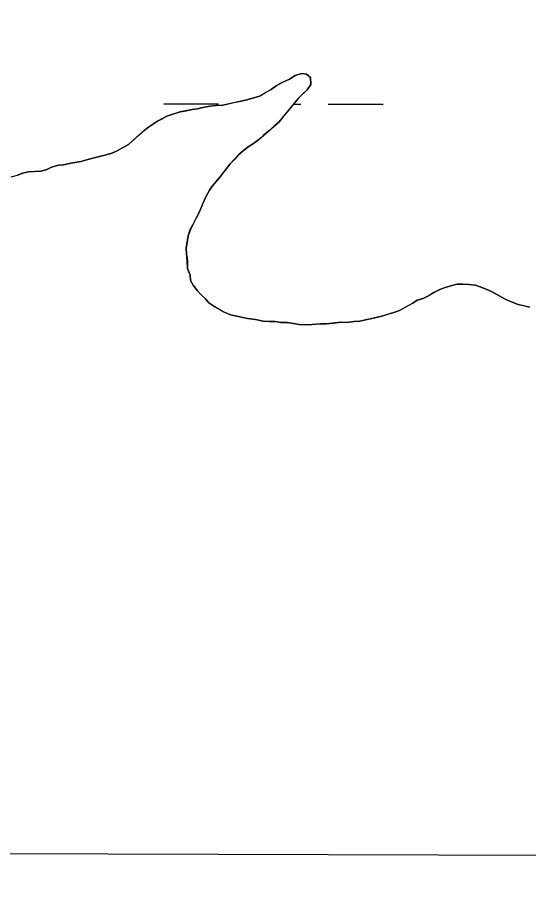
# Model space of a CAD drawing. Extents: x 3161514 to 3199414, y 831166 to 856601.
# Drawn here: x 3187314 to 3187612, y 836546 to 837061 of the extents above; entities that cross this region are included whole.
import ezdxf

# ---------------------------------------------------------------- set-up
doc = ezdxf.new("R2010")
doc.units = 0
for name, color, linetype in [('V-GRID-FRAM', 7, 'Continuous'), ('V-TOPO-SHOR', 7, 'Continuous'), ('V-WETL-SWMP', 7, 'Continuous')]:
    doc.layers.add(name, color=color, linetype=linetype)

msp = doc.modelspace()

# ---------------------------------------------------------------- linework, layer by layer
at = {"layer": 'V-GRID-FRAM'}
msp.add_lwpolyline([(3165761.05, 854820.03), (3197144.33, 854733.31), (3197102.01, 836546.11), (3165702.85, 836632.88), (3165761.05, 854820.03)], dxfattribs=at)
at = {"layer": 'V-TOPO-SHOR'}
for points in [[(3187451.46, 837014.27), (3187454.77, 837015.25), (3187458.35, 837017.23), (3187461.67, 837018.96), (3187464.49, 837021.21), (3187468.06, 837023.19), (3187472.4, 837025.17), (3187475.72, 837027.15), (3187479.29, 837028.38), (3187482.33, 837028.08), (3187484.58, 837026.03), (3187484.78, 837021.97), (3187482.72, 837018.95), (3187480.15, 837016.44), (3187477.84, 837014.19), (3187474.75, 837010.43), (3187471.4, 837006.41), (3187469.08, 837003.65), (3187466.25, 837000.14), (3187463.17, 836997.39), (3187460.86, 836995.39), (3187457.27, 836992.39), (3187454.45, 836989.89), (3187451.38, 836987.65), (3187448.31, 836985.66), (3187445.49, 836983.41), (3187442.67, 836980.91), (3187440.36, 836978.41), (3187437.79, 836975.65), (3187434.18, 836971.13), (3187431.86, 836968.11), (3187429.8, 836965.6), (3187427.48, 836962.85), (3187425.67, 836960.33), (3187423.33, 836956.05), (3187421.77, 836952.52), (3187419.42, 836946.97), (3187417.85, 836943.95), (3187416.03, 836940.17), (3187414.48, 836937.4), (3187413.16, 836933.61), (3187412.6, 836929.81), (3187412.06, 836926.52), (3187412.26, 836922.97), (3187412.73, 836919.41), (3187412.92, 836914.59), (3187414.39, 836910.77), (3187414.6, 836907.72), (3187416.09, 836904.92), (3187418.58, 836901.59), (3187420.84, 836899.28), (3187423.34, 836896.96), (3187425.34, 836894.65), (3187428.87, 836892.33), (3187433.65, 836889.48), (3187437.93, 836887.65), (3187444.26, 836886.3), (3187447.8, 836885.49), (3187452.61, 836884.92), (3187456.91, 836883.85), (3187460.46, 836883.81), (3187464, 836883.76), (3187467.3, 836883.22), (3187471.1, 836883.17), (3187474.64, 836882.61), (3187477.93, 836882.07), (3187481.48, 836881.77), (3187485.54, 836881.97), (3187490.36, 836882.42), (3187493.91, 836882.37), (3187497.98, 836882.82), (3187502.29, 836883.28), (3187505.84, 836883.23), (3187510.16, 836883.69), (3187513.46, 836883.9), (3187516.77, 836884.61), (3187520.33, 836885.58), (3187526.18, 836886.78), (3187529.23, 836887.75), (3187533.31, 836888.97), (3187536.62, 836890.19), (3187541.47, 836892.92), (3187544.28, 836894.41), (3187546.84, 836896.15), (3187550.4, 836897.12), (3187553.21, 836898.61), (3187556.53, 836900.59), (3187560.1, 836902.32), (3187563.16, 836903.55), (3187566.47, 836904.52), (3187570.03, 836905.49), (3187573.08, 836905.46), (3187573.58, 836905.45), (3187577.13, 836905.4), (3187580.93, 836904.85), (3187584.21, 836903.79), (3187587.49, 836902.48), (3187590.27, 836901.18), (3187593.04, 836899.62), (3187595.81, 836898.06), (3187598.58, 836896.51)], [(3187309.88, 836968.15), (3187313.69, 836969.11), (3187314.2, 836969.36), (3187316.5, 836970.34), (3187320.06, 836971.06), (3187323.36, 836971.27), (3187327.42, 836971.47), (3187330.73, 836972.45), (3187333.53, 836973.68), (3187337.6, 836974.89), (3187340.65, 836975.11), (3187344.72, 836976.07), (3187350.57, 836977.01), (3187354.64, 836978.23), (3187359.22, 836979.44), (3187362.27, 836980.16), (3187365.32, 836980.88), (3187368.63, 836981.85), (3187371.44, 836983.09), (3187374.5, 836984.82), (3187378.33, 836987.06), (3187380.9, 836989.3), (3187383.46, 836991.56), (3187387.56, 836995.05), (3187390.13, 836997.05), (3187392.69, 836998.79), (3187395.25, 837000.54), (3187398.05, 837002.02), (3187400.86, 837003.51), (3187405.44, 837004.97), (3187408.5, 837005.94), (3187412.06, 837006.66), (3187415.62, 837007.38), (3187418.67, 837007.84), (3187421.72, 837008.57), (3187425.79, 837009.28), (3187429.6, 837009.73), (3187433.4, 837009.94), (3187437.48, 837010.9), (3187440.78, 837011.62), (3187444.09, 837012.34), (3187447.39, 837013.06), (3187451.46, 837014.27)], [(3187598.58, 836896.51), (3187602.36, 836894.94), (3187605.89, 836893.62), (3187609.43, 836892.82), (3187612.47, 836892.02)]]:
    msp.add_lwpolyline(points, dxfattribs=at)
at = {"layer": 'V-WETL-SWMP'}
for p, q in [((3187472.4, 837025.16), (3187468.06, 837023.19)), ((3187475.72, 837027.15), (3187472.4, 837025.16)), ((3187479.29, 837028.37), (3187475.72, 837027.15)), ((3187482.32, 837028.08), (3187479.29, 837028.37)), ((3187484.58, 837026.02), (3187482.32, 837028.08)), ((3187484.78, 837021.96), (3187484.58, 837026.02)), ((3187464.49, 837021.21), (3187461.67, 837018.96)), ((3187468.06, 837023.19), (3187464.49, 837021.21)), ((3187482.72, 837018.95), (3187484.78, 837021.96)), ((3187454.77, 837015.24), (3187447.39, 837013.06)), ((3187461.67, 837018.96), (3187454.77, 837015.24)), ((3187477.84, 837014.19), (3187482.72, 837018.95)), ((3187398.96, 837010.77), (3187430.96, 837010.69)), ((3187425.79, 837009.27), (3187421.72, 837008.56)), ((3187429.6, 837009.73), (3187425.79, 837009.27)), ((3187433.4, 837009.94), (3187429.6, 837009.73)), ((3187447.39, 837013.06), (3187433.4, 837009.94)), ((3187466.25, 837000.14), (3187477.84, 837014.19)), ((3187474.85, 837010.57), (3187478.96, 837010.55)), ((3187494.96, 837010.51), (3187526.96, 837010.42)), ((3187408.5, 837005.94), (3187400.86, 837003.5)), ((3187415.62, 837007.37), (3187408.5, 837005.94)), ((3187418.67, 837007.84), (3187415.62, 837007.37)), ((3187421.72, 837008.56), (3187418.67, 837007.84)), ((3187395.24, 837000.53), (3187390.13, 836997.05)), ((3187400.86, 837003.5), (3187395.24, 837000.53)), ((3187454.45, 836989.89), (3187466.25, 837000.14)), ((3187387.56, 836995.05), (3187378.33, 836987.05)), ((3187390.13, 836997.05), (3187387.56, 836995.05)), ((3187451.38, 836987.65), (3187454.45, 836989.89)), ((3187378.33, 836987.05), (3187371.44, 836983.08)), ((3187445.49, 836983.41), (3187448.31, 836985.66)), ((3187448.31, 836985.66), (3187451.38, 836987.65)), ((3187359.22, 836979.44), (3187354.64, 836978.23)), ((3187365.32, 836980.88), (3187359.22, 836979.44)), ((3187368.63, 836981.85), (3187365.32, 836980.88)), ((3187371.44, 836983.08), (3187368.63, 836981.85)), ((3187437.78, 836975.65), (3187442.67, 836980.91)), ((3187442.67, 836980.91), (3187445.49, 836983.41)), ((3187333.53, 836973.68), (3187330.72, 836972.44)), ((3187337.6, 836974.89), (3187333.53, 836973.68)), ((3187340.65, 836975.11), (3187337.6, 836974.89)), ((3187344.72, 836976.07), (3187340.65, 836975.11)), ((3187350.56, 836977.01), (3187344.72, 836976.07)), ((3187354.64, 836978.23), (3187350.56, 836977.01)), ((3187431.86, 836968.11), (3187437.78, 836975.65)), ((3187316.5, 836970.34), (3187313.69, 836969.11)), ((3187320.06, 836971.06), (3187316.5, 836970.34)), ((3187327.42, 836971.47), (3187320.06, 836971.06)), ((3187330.72, 836972.44), (3187327.42, 836971.47)), ((3187427.48, 836962.84), (3187431.86, 836968.11)), ((3187423.33, 836956.05), (3187425.67, 836960.33)), ((3187425.67, 836960.33), (3187427.48, 836962.84)), ((3187419.41, 836946.97), (3187423.33, 836956.05)), ((3187416.03, 836940.17), (3187419.41, 836946.97)), ((3187413.16, 836933.61), (3187414.47, 836937.4)), ((3187414.47, 836937.4), (3187416.03, 836940.17)), ((3187412.05, 836926.52), (3187413.16, 836933.61)), ((3187412.26, 836922.97), (3187412.05, 836926.52)), ((3187412.72, 836919.41), (3187412.26, 836922.97)), ((3187412.92, 836914.59), (3187412.72, 836919.41)), ((3187414.39, 836910.77), (3187412.92, 836914.59)), ((3187414.6, 836907.72), (3187414.39, 836910.77)), ((3187416.09, 836904.91), (3187414.6, 836907.72)), ((3187418.58, 836901.59), (3187416.09, 836904.91)), ((3187420.84, 836899.27), (3187418.58, 836901.59)), ((3187560.1, 836902.32), (3187556.53, 836900.59)), ((3187563.16, 836903.55), (3187560.1, 836902.32)), ((3187570.03, 836905.49), (3187563.16, 836903.55)), ((3187573.07, 836905.45), (3187570.03, 836905.49)), ((3187573.58, 836905.45), (3187573.07, 836905.45)), ((3187577.13, 836905.4), (3187573.58, 836905.45)), ((3187580.93, 836904.85), (3187577.13, 836905.4)), ((3187584.21, 836903.79), (3187580.93, 836904.85)), ((3187587.49, 836902.48), (3187584.21, 836903.79)), ((3187590.26, 836901.18), (3187587.49, 836902.48)), ((3187598.57, 836896.51), (3187590.26, 836901.18)), ((3187423.34, 836896.96), (3187420.84, 836899.27)), ((3187425.34, 836894.65), (3187423.34, 836896.96)), ((3187546.84, 836896.15), (3187544.28, 836894.41)), ((3187550.4, 836897.12), (3187546.84, 836896.15)), ((3187553.21, 836898.6), (3187550.4, 836897.12)), ((3187556.53, 836900.59), (3187553.21, 836898.6)), ((3187602.36, 836894.94), (3187598.57, 836896.51)), ((3187428.86, 836892.33), (3187425.34, 836894.65)), ((3187433.64, 836889.47), (3187428.86, 836892.33)), ((3187544.28, 836894.41), (3187536.62, 836890.19)), ((3187605.89, 836893.62), (3187602.36, 836894.94)), ((3187612.47, 836892.02), (3187605.89, 836893.62)), ((3187437.93, 836887.64), (3187433.64, 836889.47)), ((3187447.8, 836885.49), (3187437.93, 836887.64)), ((3187526.17, 836886.78), (3187520.33, 836885.58)), ((3187533.3, 836888.97), (3187526.17, 836886.78)), ((3187536.62, 836890.19), (3187533.3, 836888.97)), ((3187452.61, 836884.92), (3187447.8, 836885.49)), ((3187456.9, 836883.85), (3187452.61, 836884.92)), ((3187464, 836883.76), (3187456.9, 836883.85)), ((3187467.29, 836883.21), (3187464, 836883.76)), ((3187471.1, 836883.17), (3187467.29, 836883.21)), ((3187477.93, 836882.06), (3187471.1, 836883.17)), ((3187481.48, 836881.77), (3187477.93, 836882.06)), ((3187485.54, 836881.97), (3187481.48, 836881.77)), ((3187490.36, 836882.41), (3187485.54, 836881.97)), ((3187493.91, 836882.37), (3187490.36, 836882.41)), ((3187502.29, 836883.28), (3187493.91, 836882.37)), ((3187505.84, 836883.23), (3187502.29, 836883.28)), ((3187510.16, 836883.68), (3187505.84, 836883.23)), ((3187513.46, 836883.89), (3187510.16, 836883.68)), ((3187516.76, 836884.61), (3187513.46, 836883.89)), ((3187520.33, 836885.58), (3187516.76, 836884.61))]:
    msp.add_line(p, q, dxfattribs=at)

doc.saveas('drawing.dxf')
